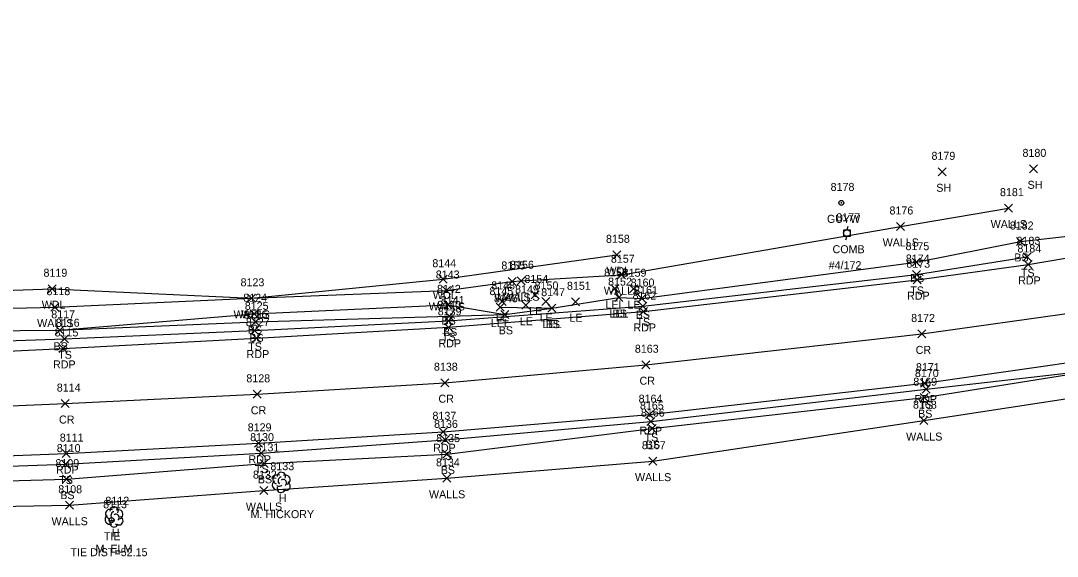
# Model space of a CAD drawing. Extents: x 1611797 to 1633212, y 298978 to 305475.
# Drawn here: x 1626699.4 to 1626958.5, y 304037 to 304171.1 of the extents above; entities that cross this region are included whole.
import ezdxf

# ---------------------------------------------------------------- set-up
doc = ezdxf.new("R2010")
doc.units = 0
for name, color, linetype in [('C_A', 7, 'Continuous'), ('C_C', 7, 'Continuous'), ('C_I', 7, 'Continuous'), ('CBP', 7, 'Continuous'), ('L_A', 7, 'Continuous'), ('L_C', 7, 'Continuous'), ('L_I', 7, 'Continuous'), ('L_TIC', 7, 'Continuous'), ('LARO', 7, 'Continuous'), ('LAWA', 7, 'Continuous'), ('LELB', 7, 'Continuous'), ('LTD', 7, 'Continuous'), ('LWS', 7, 'Continuous'), ('P_A', 7, 'Continuous'), ('P_I', 7, 'Continuous'), ('P_TIC', 7, 'Continuous'), ('PET', 7, 'Continuous'), ('PRC', 7, 'Continuous'), ('U_A', 7, 'Continuous'), ('U_C', 7, 'Continuous'), ('U_I', 7, 'Continuous'), ('UP', 7, 'Continuous'), ('UPGW', 7, 'Continuous')]:
    doc.layers.add(name, color=color, linetype=linetype)

msp = doc.modelspace()

# ---------------------------------------------------------------- linework, layer by layer
at = {"layer": 'CBP'}
for radius in [0.625, 0.0833]:
    msp.add_circle((1626722.09, 304046.07), radius, dxfattribs=at)
at = {"layer": 'L_TIC'}
for points in [[(1626928.74, 304132.26), (1626930.74, 304134.26)], [(1626930.74, 304132.26), (1626928.74, 304134.26)], [(1626951.57, 304133), (1626953.57, 304135)], [(1626953.57, 304133), (1626951.57, 304135)], [(1626945.29, 304123.17), (1626947.29, 304125.17)], [(1626947.29, 304123.17), (1626945.29, 304125.17)], [(1626918.29, 304118.58), (1626920.29, 304120.58)], [(1626920.29, 304118.58), (1626918.29, 304120.58)], [(1626948.3, 304114.82), (1626950.3, 304116.82)], [(1626950.3, 304114.82), (1626948.3, 304116.82)], [(1626847.36, 304111.49), (1626849.36, 304113.49)], [(1626849.36, 304111.49), (1626847.36, 304113.49)], [(1626949.99, 304111), (1626951.99, 304113)], [(1626951.99, 304111), (1626949.99, 304113)], [(1626922.24, 304109.65), (1626924.24, 304111.65)], [(1626924.24, 304109.65), (1626922.24, 304111.65)], [(1626848.59, 304106.5), (1626850.59, 304108.5)], [(1626850.59, 304106.5), (1626848.59, 304108.5)], [(1626922.33, 304106.56), (1626924.33, 304108.56)], [(1626924.33, 304106.56), (1626922.33, 304108.56)], [(1626803.97, 304105.39), (1626805.97, 304107.39)], [(1626805.97, 304105.39), (1626803.97, 304107.39)], [(1626821.22, 304104.82), (1626823.22, 304106.82)], [(1626823.22, 304104.82), (1626821.22, 304106.82)], [(1626823.45, 304104.99), (1626825.45, 304106.99)], [(1626825.45, 304104.99), (1626823.45, 304106.99)], [(1626706.19, 304103), (1626708.19, 304105)], [(1626708.19, 304103), (1626706.19, 304105)], [(1626756.02, 304100.61), (1626758.02, 304102.61)], [(1626758.02, 304100.61), (1626756.02, 304102.61)], [(1626756.02, 304100.61), (1626758.02, 304102.61)], [(1626758.02, 304100.61), (1626756.02, 304102.61)], [(1626804.81, 304102.56), (1626806.81, 304104.56)], [(1626806.81, 304102.56), (1626804.81, 304104.56)], [(1626826.97, 304101.45), (1626828.97, 304103.45)], [(1626828.97, 304101.45), (1626826.97, 304103.45)], [(1626846.89, 304103.07), (1626848.89, 304105.07)], [(1626848.89, 304103.07), (1626846.89, 304105.07)], [(1626847.89, 304100.78), (1626849.89, 304102.78)], [(1626849.89, 304100.78), (1626847.89, 304102.78)], [(1626847.89, 304100.78), (1626849.89, 304102.78)], [(1626849.89, 304100.78), (1626847.89, 304102.78)], [(1626851.53, 304103), (1626853.53, 304105)], [(1626853.53, 304103), (1626851.53, 304105)], [(1626706.92, 304098.39), (1626708.92, 304100.39)], [(1626708.92, 304098.39), (1626706.92, 304100.39)], [(1626805.11, 304098.97), (1626807.11, 304100.97)], [(1626807.11, 304098.97), (1626805.11, 304100.97)], [(1626818.23, 304098.4), (1626820.23, 304100.4)], [(1626820.23, 304098.4), (1626818.23, 304100.4)], [(1626818.68, 304099.83), (1626820.68, 304101.83)], [(1626820.68, 304099.83), (1626818.68, 304101.83)], [(1626824.64, 304098.87), (1626826.64, 304100.87)], [(1626826.64, 304098.87), (1626824.64, 304100.87)], [(1626829.6, 304099.82), (1626831.6, 304101.82)], [(1626831.6, 304099.82), (1626829.6, 304101.82)], [(1626831.17, 304098.14), (1626833.17, 304100.14)], [(1626833.17, 304098.14), (1626831.17, 304100.14)], [(1626831.17, 304098.14), (1626833.17, 304100.14)], [(1626833.17, 304098.14), (1626831.17, 304100.14)], [(1626837.04, 304099.74), (1626839.04, 304101.74)], [(1626839.04, 304099.74), (1626837.04, 304101.74)], [(1626853.66, 304100.55), (1626855.66, 304102.55)], [(1626855.66, 304100.55), (1626853.66, 304102.55)], [(1626853.88, 304098.64), (1626855.88, 304100.64)], [(1626855.88, 304098.64), (1626853.88, 304100.64)], [(1626756.69, 304096.74), (1626758.69, 304098.74)], [(1626758.69, 304096.74), (1626756.69, 304098.74)], [(1626805.49, 304096.15), (1626807.49, 304098.15)], [(1626807.49, 304096.15), (1626805.49, 304098.15)], [(1626819.42, 304096.59), (1626821.42, 304098.59)], [(1626821.42, 304096.59), (1626819.42, 304098.59)], [(1626819.42, 304096.59), (1626821.42, 304098.59)], [(1626821.42, 304096.59), (1626819.42, 304098.59)], [(1626757.07, 304094.72), (1626759.07, 304096.72)], [(1626759.07, 304094.72), (1626757.07, 304096.72)], [(1626805.27, 304094.96), (1626807.27, 304096.96)], [(1626807.27, 304094.96), (1626805.27, 304096.96)], [(1626708.12, 304092.6), (1626710.12, 304094.6)], [(1626710.12, 304092.6), (1626708.12, 304094.6)], [(1626708.12, 304092.6), (1626710.12, 304094.6)], [(1626710.12, 304092.6), (1626708.12, 304094.6)], [(1626709.33, 304090.49), (1626711.33, 304092.49)], [(1626711.33, 304090.49), (1626709.33, 304092.49)], [(1626756.81, 304092.55), (1626758.81, 304094.55)], [(1626758.81, 304092.55), (1626756.81, 304094.55)], [(1626924.67, 304077.9), (1626926.67, 304079.9)], [(1626926.67, 304077.9), (1626924.67, 304079.9)], [(1626924.24, 304075.74), (1626926.24, 304077.74)], [(1626926.24, 304075.74), (1626924.24, 304077.74)], [(1626855.9, 304069.8), (1626857.9, 304071.8)], [(1626857.9, 304069.8), (1626855.9, 304071.8)], [(1626924.15, 304070), (1626926.15, 304072)], [(1626926.15, 304070), (1626924.15, 304072)], [(1626856.19, 304068), (1626858.19, 304070)], [(1626858.19, 304068), (1626856.19, 304070)], [(1626804.43, 304065.17), (1626806.43, 304067.17)], [(1626806.43, 304065.17), (1626804.43, 304067.17)], [(1626758.5, 304061.86), (1626760.5, 304063.86)], [(1626760.5, 304061.86), (1626758.5, 304063.86)], [(1626759.2, 304059.3), (1626761.2, 304061.3)], [(1626761.2, 304059.3), (1626759.2, 304061.3)], [(1626804.92, 304061.62), (1626806.92, 304063.62)], [(1626806.92, 304061.62), (1626804.92, 304063.62)], [(1626856.38, 304059.85), (1626858.38, 304061.85)], [(1626858.38, 304059.85), (1626856.38, 304061.85)], [(1626709.59, 304059.11), (1626711.59, 304061.11)], [(1626711.59, 304059.11), (1626709.59, 304061.11)], [(1626709.82, 304055.35), (1626711.82, 304057.35)], [(1626711.82, 304055.35), (1626709.82, 304057.35)], [(1626804.88, 304055.56), (1626806.88, 304057.56)], [(1626806.88, 304055.56), (1626804.88, 304057.56)], [(1626759.11, 304052.49), (1626761.11, 304054.49)], [(1626761.11, 304052.49), (1626759.11, 304054.49)], [(1626710.53, 304048.82), (1626712.53, 304050.82)], [(1626712.53, 304048.82), (1626710.53, 304050.82)]]:
    msp.add_lwpolyline(points, dxfattribs=at)
at = {"layer": 'LARO'}
msp.add_lwpolyline([(1626819.23, 304099.4), (1626832.17, 304099.14), (1626848.89, 304101.78), (1626847.89, 304104.07)], dxfattribs=at)
at = {"layer": 'LAWA'}
msp.add_lwpolyline([(1626411.4, 304108.8), (1626433.48, 304103.67), (1626464.08, 304104.85), (1626490.94, 304101.74), (1626523.4, 304098.76), (1626563.28, 304102.44), (1626619.9, 304099.63), (1626656.6, 304102.22), (1626707.19, 304104), (1626757.02, 304101.61), (1626804.97, 304106.39), (1626848.36, 304112.49)], dxfattribs=at)
at = {"layer": 'LELB'}
for points in [[(1626848.89, 304101.78), (1626854.66, 304101.55), (1626923.24, 304110.65), (1626949.3, 304115.82), (1626966.19, 304117.73)], [(1626402.5, 304096.46), (1626404.41, 304099.04), (1626434.37, 304097.26), (1626454.51, 304093.93), (1626495.74, 304091.54), (1626521.75, 304089.48), (1626564.41, 304087.76), (1626615.8, 304087.95), (1626659.41, 304089.7), (1626710.33, 304091.49), (1626757.81, 304093.55), (1626806.27, 304095.96), (1626854.88, 304099.64), (1626923.33, 304107.56), (1626950.99, 304112)], [(1626431.93, 304060.14), (1626432.82, 304060.82), (1626458.21, 304058.64), (1626491.13, 304056.25), (1626519.85, 304053.68), (1626525.87, 304057.34), (1626563.71, 304057.52), (1626614.22, 304057.09), (1626665.78, 304058.53), (1626710.59, 304060.11), (1626759.5, 304062.86), (1626805.43, 304066.17), (1626856.9, 304070.8), (1626925.67, 304078.9), (1626970.23, 304083.92), (1626990.1, 304087.67), (1627011.12, 304091.27), (1627044.38, 304095.81), (1627054.94, 304097.26), (1627059.57, 304091.47), (1627080.36, 304096.49), (1627098.18, 304106.6), (1627107.69, 304104.45), (1627107.01, 304095.79)], [(1626561.92, 304092.54), (1626615.33, 304092.15), (1626659.31, 304093.19), (1626709.12, 304093.6), (1626758.07, 304095.72), (1626806.49, 304097.15), (1626820.42, 304097.59), (1626832.17, 304099.14)], [(1626709.12, 304093.6), (1626757.69, 304097.74), (1626806.11, 304099.97), (1626820.42, 304097.59)], [(1626430.45, 304058.77), (1626432.38, 304056.01), (1626458, 304054.98), (1626488.03, 304049.71), (1626518.43, 304044.67), (1626563.89, 304053.8), (1626614.67, 304053.34), (1626666.22, 304055.09), (1626710.82, 304056.35), (1626760.2, 304060.3), (1626805.92, 304062.62), (1626857.19, 304069), (1626925.24, 304076.74), (1626970.23, 304083.92), (1626981.11, 304084.87), (1627008.47, 304084.12), (1627011.36, 304089.07), (1627045.29, 304092.38), (1627050, 304088.72)]]:
    msp.add_lwpolyline(points, dxfattribs=at)
at = {"layer": 'LTD'}
for p, q in [((1626764.47, 304055.59), (1626764.47, 304055.59)), ((1626764.47, 304055.59), (1626764.47, 304055.59)), ((1626722.66, 304046.94), (1626722.66, 304046.94)), ((1626722.66, 304046.94), (1626722.66, 304046.94))]:
    msp.add_line(p, q, dxfattribs=at)
for centre in [(1626764.52, 304057.02), (1626722.71, 304048.37)]:
    msp.add_arc(centre, 1.05, 335.5272, 180.9563, dxfattribs=at)
for centre, major_axis, ratio, start_param, end_param in [((1626763.68, 304056.25), (1.21, -0.51), 0.895232, 1.570796, 4.712389), ((1626764.27, 304056.05), (-0.208, -0.792), 0.645439, 3.141593, 6.283185), ((1626764.97, 304055.42), (-0.5, 0.667), 0.989748, 3.141593, 6.283185), ((1626765.52, 304056.17), (-1.14, -0.48), 0.949671, 1.570796, 4.712389), ((1626763.39, 304054.88), (0.58, -1.04), 0.959034, 3.141593, 6.283185), ((1626764.47, 304054.09), (0.26, 1.06), 0.942809, 1.570796, 4.712389), ((1626764.02, 304054.84), (-0.625, -0.083), 0.423636, 0, 3.141593), ((1626765.47, 304054.75), (-1.09, 0.79), 0.841452, 1.570796, 4.712389), ((1626721.87, 304047.6), (1.21, -0.51), 0.895232, 1.570796, 4.712389), ((1626722.46, 304047.4), (-0.208, -0.792), 0.645439, 3.141593, 6.283185), ((1626723.71, 304047.52), (-1.14, -0.48), 0.949671, 1.570796, 4.712389), ((1626721.58, 304046.23), (0.58, -1.04), 0.959034, 3.141593, 6.283185), ((1626722.66, 304045.44), (0.26, 1.06), 0.942809, 1.570796, 4.712389), ((1626722.21, 304046.19), (-0.625, -0.083), 0.423636, 0, 3.141593), ((1626723.16, 304046.77), (-0.5, 0.667), 0.989748, 3.141593, 6.283185), ((1626723.66, 304046.1), (-1.09, 0.79), 0.841452, 1.570796, 4.712389)]:
    msp.add_ellipse(centre, major_axis=major_axis, ratio=ratio, start_param=start_param, end_param=end_param, dxfattribs=at)
at = {"layer": 'LWS'}
for points in [[(1626521.28, 304095.54), (1626566.44, 304097.35), (1626616.08, 304095.4), (1626658.1, 304098.21), (1626707.92, 304099.39), (1626757.02, 304101.61), (1626805.81, 304103.56), (1626822.22, 304105.82), (1626824.45, 304105.99), (1626849.59, 304107.5), (1626919.29, 304119.58), (1626946.29, 304124.17)], [(1626615.13, 304047.82), (1626666.68, 304048.98), (1626711.53, 304049.82), (1626760.11, 304053.49), (1626805.88, 304056.56), (1626857.38, 304060.85), (1626925.15, 304071), (1626975.75, 304078.78)]]:
    msp.add_lwpolyline(points, dxfattribs=at)
at = {"layer": 'P_TIC'}
for points in [[(1626950.21, 304109.07), (1626952.21, 304111.07)], [(1626952.21, 304109.07), (1626950.21, 304111.07)], [(1626922.44, 304105.26), (1626924.44, 304107.26)], [(1626924.44, 304105.26), (1626922.44, 304107.26)], [(1626854.04, 304097.3), (1626856.04, 304099.3)], [(1626856.04, 304097.3), (1626854.04, 304099.3)], [(1626805.31, 304093.34), (1626807.31, 304095.34)], [(1626807.31, 304093.34), (1626805.31, 304095.34)], [(1626757.34, 304090.64), (1626759.34, 304092.64)], [(1626759.34, 304090.64), (1626757.34, 304092.64)], [(1626923.65, 304091.69), (1626925.65, 304093.69)], [(1626925.65, 304091.69), (1626923.65, 304093.69)], [(1626708.96, 304088.06), (1626710.96, 304090.06)], [(1626710.96, 304088.06), (1626708.96, 304090.06)], [(1626854.63, 304083.98), (1626856.63, 304085.98)], [(1626856.63, 304083.98), (1626854.63, 304085.98)], [(1626804.35, 304079.48), (1626806.35, 304081.48)], [(1626806.35, 304079.48), (1626804.35, 304081.48)], [(1626924.27, 304079.38), (1626926.27, 304081.38)], [(1626926.27, 304079.38), (1626924.27, 304081.38)], [(1626757.46, 304076.58), (1626759.46, 304078.58)], [(1626759.46, 304076.58), (1626757.46, 304078.58)], [(1626709.51, 304074.26), (1626711.51, 304076.26)], [(1626711.51, 304074.26), (1626709.51, 304076.26)], [(1626855.57, 304071.49), (1626857.57, 304073.49)], [(1626857.57, 304071.49), (1626855.57, 304073.49)], [(1626803.98, 304067.2), (1626805.98, 304069.2)], [(1626805.98, 304067.2), (1626803.98, 304069.2)], [(1626757.81, 304064.32), (1626759.81, 304066.32)], [(1626759.81, 304064.32), (1626757.81, 304066.32)], [(1626709.69, 304061.75), (1626711.69, 304063.75)], [(1626711.69, 304061.75), (1626709.69, 304063.75)]]:
    msp.add_lwpolyline(points, dxfattribs=at)
at = {"layer": 'PET'}
for points in [[(1626422.36, 304092.84), (1626452.38, 304090.28), (1626453.21, 304090.13), (1626494.11, 304087.64), (1626521.93, 304086.28), (1626564.69, 304085.58), (1626615.54, 304085.22), (1626659.76, 304086.64), (1626709.96, 304089.06), (1626758.34, 304091.64), (1626806.31, 304094.34), (1626855.04, 304098.3), (1626923.44, 304106.26), (1626951.21, 304110.07), (1626969.86, 304113.2), (1626993.76, 304116.64), (1627006.46, 304118.33), (1627039.46, 304123.73), (1627092.78, 304133.08), (1627131.99, 304140.97), (1627175.11, 304149.46), (1627222.32, 304158.79), (1627238.87, 304161.57), (1627283.53, 304171.07)], [(1626446.72, 304063.67), (1626475.87, 304062), (1626520.68, 304060.44), (1626563.8, 304060.02), (1626614.17, 304059.74), (1626665.08, 304061.02), (1626710.69, 304062.75), (1626758.81, 304065.32), (1626804.98, 304068.2), (1626856.57, 304072.49), (1626925.27, 304080.38), (1626969.42, 304086.72), (1626989.59, 304089.61), (1627011.24, 304092.89), (1627043.71, 304098.34), (1627079.12, 304104.5), (1627105.31, 304109.58), (1627124.39, 304113.37), (1627185.68, 304125), (1627188.56, 304124.83), (1627228.43, 304133.78), (1627254.61, 304139.52), (1627277.47, 304143.8)]]:
    msp.add_lwpolyline(points, dxfattribs=at)
at = {"layer": 'PRC'}
msp.add_lwpolyline([(1626435.35, 304077.38), (1626453.26, 304076.13), (1626493.85, 304073.88), (1626497.65, 304073.84), (1626520.61, 304073.01), (1626564.48, 304072.31), (1626614.67, 304072.34), (1626661.66, 304073.19), (1626710.51, 304075.26), (1626758.46, 304077.58), (1626805.35, 304080.48), (1626855.63, 304084.98), (1626924.65, 304092.69), (1626963.91, 304098.24), (1627010.17, 304105.61), (1627041.6, 304110.61), (1627093.94, 304119.66), (1627134.22, 304127.97), (1627176.76, 304136.44), (1627224.97, 304146.23), (1627250.94, 304151.35), (1627286.78, 304158.21)], dxfattribs=at)
at = {"layer": 'UP'}
for p, q in [((1626905.09, 304117.06), (1626905.09, 304118.73)), ((1626905.09, 304118.73), (1626906.75, 304118.73)), ((1626906.17, 304119.56), (1626905.92, 304118.73)), ((1626906.75, 304118.73), (1626906.75, 304117.06)), ((1626906.75, 304117.06), (1626905.09, 304117.06)), ((1626905.67, 304116.23), (1626905.92, 304117.06)), ((1626905.92, 304117.89), (1626905.92, 304117.89))]:
    msp.add_line(p, q, dxfattribs=at)
msp.add_circle((1626905.92, 304117.89), 0.833, dxfattribs=at)
at = {"layer": 'UPGW'}
for radius in [0.625, 0.0833]:
    msp.add_circle((1626904.51, 304125.48), radius, dxfattribs=at)

# ---------------------------------------------------------------- texts
at = {"layer": 'C_A'}
msp.add_text('TIE', height=2, dxfattribs=at).set_placement((1626720.17, 304041.07))
at = {"layer": 'C_C'}
msp.add_text('TIE DIST=52.15', height=2, dxfattribs=at).set_placement((1626711.8, 304037.07))
at = {"layer": 'C_I'}
msp.add_text('8113', height=2, dxfattribs=at).set_placement((1626719.97, 304049.07))
at = {"layer": 'L_A'}
for s, p in [('SH', (1626928.23, 304128.26)), ('SH', (1626951.06, 304129)), ('WALLS', (1626941.83, 304119.17)), ('WALLS', (1626914.83, 304114.58)), ('BS', (1626947.74, 304110.82)), ('WDL', (1626845.78, 304107.49)), ('TS', (1626949.4, 304107)), ('BS', (1626921.68, 304105.65)), ('WDL', (1626802.38, 304101.39)), ('WALLS', (1626817.76, 304100.82)), ('WALLS', (1626819.99, 304100.99)), ('WALLS', (1626845.14, 304102.5)), ('TS', (1626921.74, 304102.56)), ('WDL', (1626704.61, 304099)), ('WALLS', (1626801.36, 304098.56)), ('LEL', (1626845.53, 304099.07)), ('LE', (1626851.02, 304099)), ('WALLS', (1626752.56, 304096.61)), ('WDL', (1626754.43, 304096.61)), ('LE', (1626818.16, 304095.83)), ('LE', (1626826.46, 304097.45)), ('LE', (1626829.09, 304095.82)), ('LE', (1626836.53, 304095.74)), ('LEL', (1626846.52, 304096.78)), ('BS', (1626847.33, 304096.78)), ('BS', (1626853.1, 304096.55)), ('WALLS', (1626703.47, 304094.39)), ('BS', (1626804.55, 304094.97)), ('LEL', (1626816.87, 304094.4)), ('LE', (1626824.13, 304094.87)), ('LEL', (1626829.81, 304094.14)), ('BS', (1626830.61, 304094.14)), ('TS', (1626853.29, 304094.64)), ('BS', (1626756.13, 304092.74)), ('BS', (1626756.51, 304090.72)), ('TS', (1626804.68, 304090.96)), ('BS', (1626804.93, 304092.15)), ('BS', (1626818.86, 304092.59)), ('BS', (1626818.86, 304092.59)), ('BS', (1626707.56, 304088.6)), ('BS', (1626707.56, 304088.6)), ('TS', (1626756.22, 304088.55)), ('TS', (1626708.73, 304086.49)), ('TS', (1626924.08, 304073.9)), ('BS', (1626923.69, 304071.74)), ('TS', (1626855.31, 304065.8)), ('WALLS', (1626920.69, 304066)), ('BS', (1626855.63, 304064)), ('TS', (1626803.84, 304061.17)), ('TS', (1626757.91, 304057.86)), ('BS', (1626804.36, 304057.62)), ('TS', (1626709, 304055.11)), ('BS', (1626758.64, 304055.3)), ('WALLS', (1626852.92, 304055.85)), ('BS', (1626709.26, 304051.35)), ('WALLS', (1626801.42, 304051.56)), ('H', (1626763.91, 304050.59)), ('WALLS', (1626755.65, 304048.49)), ('WALLS', (1626707.07, 304044.82)), ('H', (1626722.1, 304041.94))]:
    msp.add_text(s, height=2, dxfattribs=at).set_placement(p)
at = {"layer": 'L_C'}
for s, p in [('M. HICKORY', (1626756.81, 304046.59)), ('M. ELM', (1626718.08, 304037.94))]:
    msp.add_text(s, height=2, dxfattribs=at).set_placement(p)
at = {"layer": 'L_I'}
for s, p in [('8180', (1626949.79, 304137)), ('8179', (1626927.04, 304136.26)), ('8181', (1626944.16, 304127.17)), ('8176', (1626916.54, 304122.58)), ('8182', (1626946.61, 304118.82)), ('8158', (1626845.67, 304115.49)), ('8175', (1626920.54, 304113.65)), ('8183', (1626948.3, 304115)), ('8144', (1626802.27, 304109.39)), ('8155', (1626819.52, 304108.82)), ('8156', (1626821.7, 304108.99)), ('8157', (1626846.9, 304110.5)), ('8174', (1626920.63, 304110.56)), ('8119', (1626705.06, 304107)), ('8143', (1626803.12, 304106.56)), ('8153', (1626845.2, 304107.07)), ('8159', (1626849.83, 304107)), ('8123', (1626754.32, 304104.61)), ('8123', (1626754.32, 304104.61)), ('8148', (1626816.98, 304103.83)), ('8154', (1626825.28, 304105.45)), ('8150', (1626827.82, 304103.82)), ('8151', (1626835.91, 304103.74)), ('8152', (1626846.19, 304104.78)), ('8152', (1626846.19, 304104.78)), ('8160', (1626851.84, 304104.55)), ('8118', (1626705.8, 304102.39)), ('8124', (1626755, 304100.74)), ('8142', (1626803.42, 304102.97)), ('8145', (1626816.54, 304102.4)), ('8146', (1626817.67, 304100.59)), ('8146', (1626817.67, 304100.59)), ('8149', (1626822.94, 304102.87)), ('8147', (1626829.48, 304102.14)), ('8147', (1626829.48, 304102.14)), ('8161', (1626852.7, 304102.64)), ('8125', (1626755.38, 304098.72)), ('8140', (1626803.49, 304098.96)), ('8141', (1626804.36, 304100.15)), ('8117', (1626707, 304096.6)), ('8117', (1626707, 304096.6)), ('8126', (1626755.06, 304096.55)), ('8116', (1626708.14, 304094.49)), ('8170', (1626922.89, 304081.9)), ('8169', (1626922.5, 304079.74)), ('8165', (1626854.16, 304073.8)), ('8168', (1626922.41, 304074)), ('8166', (1626854.39, 304072)), ('8136', (1626802.69, 304069.17)), ('8130', (1626756.72, 304065.86)), ('8135', (1626803.23, 304065.62)), ('8110', (1626708.38, 304063.11)), ('8131', (1626758.07, 304063.3)), ('8167', (1626854.64, 304063.85)), ('8109', (1626708.04, 304059.35)), ('8134', (1626803.18, 304059.56)), ('8133', (1626761.78, 304058.59)), ('8132', (1626757.42, 304056.49)), ('8108', (1626708.76, 304052.82)), ('8112', (1626720.54, 304049.94))]:
    msp.add_text(s, height=2, dxfattribs=at).set_placement(p)
at = {"layer": 'P_A'}
for s, p in [('RDP', (1626948.7, 304105.07)), ('RDP', (1626920.93, 304101.26)), ('RDP', (1626852.53, 304093.3)), ('RDP', (1626803.8, 304089.34)), ('CR', (1626923.09, 304087.69)), ('RDP', (1626755.83, 304086.64)), ('RDP', (1626707.44, 304084.06)), ('CR', (1626854.06, 304079.98)), ('CR', (1626803.79, 304075.48)), ('RDP', (1626922.76, 304075.38)), ('CR', (1626756.89, 304072.58)), ('CR', (1626708.94, 304070.26)), ('RDP', (1626854.06, 304067.49)), ('RDP', (1626802.47, 304063.2)), ('RDP', (1626756.3, 304060.32)), ('RDP', (1626708.18, 304057.75))]:
    msp.add_text(s, height=2, dxfattribs=at).set_placement(p)
at = {"layer": 'P_I'}
for s, p in [('8184', (1626948.52, 304113.07)), ('8173', (1626920.75, 304109.26)), ('8162', (1626852.3, 304101.3)), ('8139', (1626803.61, 304097.34)), ('8172', (1626921.96, 304095.69)), ('8127', (1626755.65, 304094.64)), ('8115', (1626707.83, 304092.06)), ('8163', (1626852.89, 304087.98)), ('8138', (1626802.66, 304083.48)), ('8171', (1626923.15, 304083.38)), ('8128', (1626755.77, 304080.58)), ('8114', (1626708.38, 304078.26)), ('8164', (1626853.83, 304075.49)), ('8137', (1626802.29, 304071.2)), ('8129', (1626756.11, 304068.32)), ('8111', (1626709.13, 304065.75))]:
    msp.add_text(s, height=2, dxfattribs=at).set_placement(p)
at = {"layer": 'U_A'}
for s, p in [('GUYW', (1626900.91, 304120.48)), ('COMB', (1626902.31, 304112.89))]:
    msp.add_text(s, height=2, dxfattribs=at).set_placement(p)
at = {"layer": 'U_C'}
msp.add_text('#4/172', height=2, dxfattribs=at).set_placement((1626901.35, 304108.89))
at = {"layer": 'U_I'}
for s, p in [('8178', (1626901.82, 304128.48)), ('8177', (1626903.23, 304120.89))]:
    msp.add_text(s, height=2, dxfattribs=at).set_placement(p)

doc.saveas('drawing.dxf')
